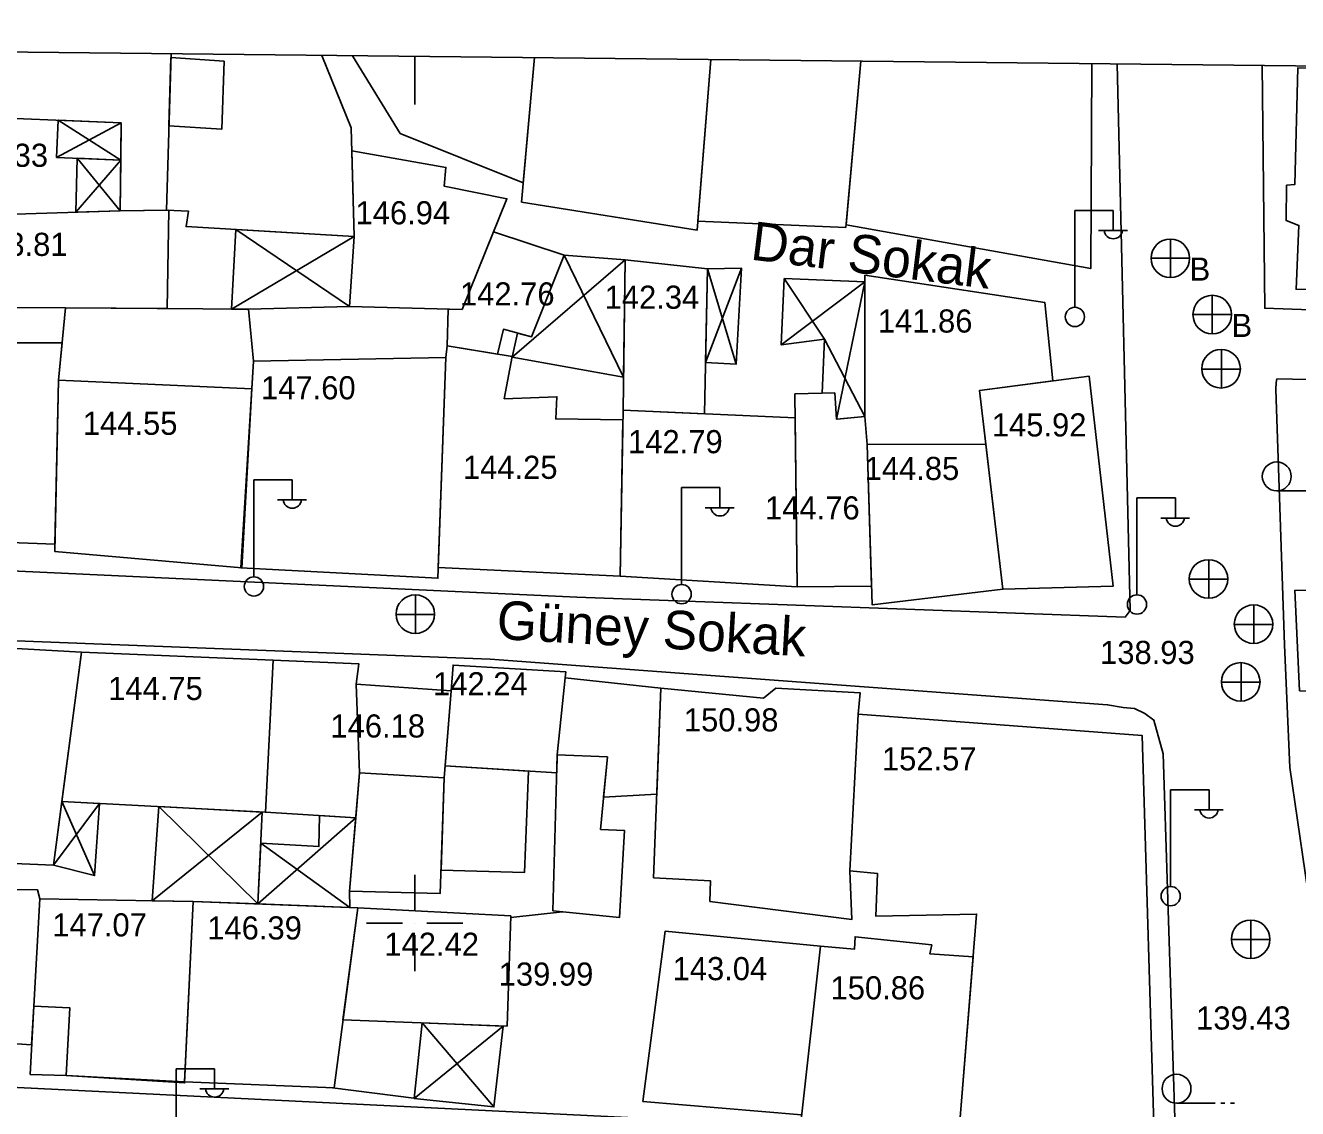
# Model space of a CAD drawing. Extents: x 419677 to 421689, y 4450851 to 4452923.
# Drawn here: x 420515.3 to 420581.3, y 4452176.1 to 4452232.3 of the extents above; entities that cross this region are included whole.
import ezdxf

# ---------------------------------------------------------------- set-up
doc = ezdxf.new("R2010")
doc.units = 0
doc.layers.add('AA_HH', color=7, linetype='Continuous')

msp = doc.modelspace()

# ---------------------------------------------------------------- linework, layer by layer
at = {"layer": 'AA_HH'}
for p, q in [((420535.536, 4452230.708), (420535.536, 4452228.208)), ((420516.964, 4452225.464), (420520.304, 4452227.259)), ((420517.038, 4452227.394), (420520.285, 4452225.329)), ((420517.963, 4452222.622), (420520.285, 4452225.329)), ((420518.029, 4452225.421), (420520.259, 4452222.697)), ((420569.771, 4452217.716), (420569.771, 4452222.716)), ((420569.771, 4452222.716), (420571.771, 4452222.716)), ((420571.771, 4452221.716), (420571.771, 4452222.716)), ((420526.251, 4452221.722), (420532.162, 4452217.727)), ((420571.011, 4452221.676), (420572.511, 4452221.676)), ((420526.037, 4452217.596), (420532.395, 4452221.356)), ((420574.733, 4452221.232), (420574.733, 4452219.232)), ((420546.366, 4452214.07), (420543.298, 4452220.397)), ((420573.733, 4452220.232), (420575.733, 4452220.232)), ((420540.585, 4452215.098), (420546.449, 4452220.152)), ((420552.489, 4452219.719), (420550.621, 4452214.819)), ((420550.723, 4452219.682), (420552.213, 4452214.744)), ((420554.551, 4452215.737), (420558.886, 4452219.009)), ((420554.704, 4452219.191), (420556.801, 4452216.034)), ((420557.422, 4452211.891), (420558.886, 4452219.009)), ((420576.907, 4452218.31), (420576.907, 4452216.31)), ((420575.907, 4452217.31), (420577.907, 4452217.31)), ((420556.801, 4452216.034), (420558.887, 4452212.026)), ((420577.38, 4452213.493), (420577.38, 4452215.493)), ((420576.36, 4452214.483), (420578.36, 4452214.483)), ((420527.187, 4452203.73), (420527.187, 4452208.731)), ((420527.187, 4452208.731), (420529.187, 4452208.731)), ((420529.187, 4452207.731), (420529.187, 4452208.731)), ((420528.427, 4452207.691), (420529.927, 4452207.691)), ((420549.372, 4452203.331), (420549.372, 4452208.331)), ((420549.372, 4452208.331), (420551.372, 4452208.331)), ((420551.372, 4452207.331), (420551.372, 4452208.331)), ((420572.993, 4452202.796), (420572.993, 4452207.796)), ((420572.993, 4452207.796), (420574.993, 4452207.796)), ((420574.993, 4452206.796), (420574.993, 4452207.796)), ((420580.253, 4452208.168), (420582.253, 4452208.168)), ((420550.612, 4452207.291), (420552.112, 4452207.291)), ((420574.233, 4452206.756), (420575.733, 4452206.756)), ((420576.728, 4452202.586), (420576.728, 4452204.586)), ((420575.708, 4452203.576), (420577.708, 4452203.576)), ((420535.584, 4452200.762), (420535.584, 4452202.762)), ((420534.564, 4452201.752), (420536.564, 4452201.752)), ((420579.065, 4452200.24), (420579.065, 4452202.24)), ((420578.045, 4452201.23), (420580.045, 4452201.23)), ((420578.401, 4452197.245), (420578.401, 4452199.245)), ((420577.381, 4452198.235), (420579.381, 4452198.235)), ((420574.741, 4452187.66), (420574.741, 4452192.66)), ((420574.741, 4452192.66), (420576.741, 4452192.66)), ((420576.741, 4452191.66), (420576.741, 4452192.66)), ((420519.18, 4452191.948), (420516.797, 4452188.749)), ((420518.93, 4452188.205), (420517.23, 4452192.052)), ((420521.917, 4452186.899), (420527.622, 4452191.498)), ((420522.256, 4452191.784), (420527.408, 4452186.731)), ((420532.48, 4452191.205), (420527.408, 4452186.731)), ((420575.981, 4452191.62), (420577.481, 4452191.62)), ((420527.55, 4452189.894), (420532.172, 4452186.54)), ((420535.535, 4452188.237), (420535.535, 4452186.362)), ((420533.035, 4452185.737), (420534.91, 4452185.737)), ((420535.535, 4452185.737), (420535.535, 4452185.737)), ((420536.16, 4452185.737), (420538.035, 4452185.737)), ((420578.913, 4452183.891), (420578.913, 4452185.891)), ((420535.535, 4452185.112), (420535.535, 4452183.237)), ((420577.893, 4452184.881), (420579.893, 4452184.881)), ((420535.516, 4452176.646), (420540.129, 4452180.391)), ((420535.923, 4452180.557), (420539.646, 4452176.201)), ((420523.156, 4452173.181), (420523.156, 4452178.181)), ((420523.156, 4452178.181), (420525.156, 4452178.181)), ((420525.156, 4452177.181), (420525.156, 4452178.181)), ((420524.396, 4452177.141), (420525.896, 4452177.141)), ((420575.054, 4452176.395), (420577.055, 4452176.395)), ((420577.355, 4452176.395), (420577.555, 4452176.395)), ((420577.855, 4452176.395), (420578.055, 4452176.395))]:
    msp.add_line(p, q, dxfattribs=at)
for points in [[(420173.096, 4452234.536), (420705.284, 4452228.915), (420698.004, 4451534.891), (420165.768, 4451540.511)], [(420525.647, 4452230.456), (420525.536, 4452226.937), (420522.788, 4452227.112), (420522.891, 4452230.653)], [(420591.286, 4452218.51), (420581.255, 4452218.624), (420581.401, 4452221.937), (420580.738, 4452222.188), (420580.767, 4452224.019), (420581.197, 4452224.063), (420581.346, 4452230.108), (420591.353, 4452229.975), (420591.348, 4452229.751)], [(420517.038, 4452227.394), (420516.964, 4452225.464), (420520.285, 4452225.329), (420520.304, 4452227.259)], [(420532.277, 4452225.802), (420537.159, 4452224.943), (420537.058, 4452223.982), (420540.316, 4452223.317), (420537.994, 4452217.58), (420532.162, 4452217.727), (420532.395, 4452221.356)], [(420517.963, 4452222.622), (420518.029, 4452225.421), (420520.285, 4452225.329), (420520.259, 4452222.697)], [(420511.712, 4452221.766), (420514.33, 4452221.812), (420514.271, 4452222.5), (420520.259, 4452222.697), (420522.791, 4452222.725), (420522.704, 4452217.623), (420517.425, 4452217.667), (420511.785, 4452217.678), (420511.657, 4452219.087)], [(420526.251, 4452221.722), (420526.037, 4452217.596), (420526.907, 4452217.589), (420532.162, 4452217.727), (420532.395, 4452221.356)], [(420543.298, 4452220.397), (420541.589, 4452216.15), (420540.142, 4452216.551), (420539.839, 4452215.261), (420537.222, 4452215.698), (420537.266, 4452217.598), (420537.994, 4452217.58), (420539.626, 4452221.611)], [(420546.366, 4452214.07), (420540.585, 4452215.098), (420540.867, 4452216.35), (420541.589, 4452216.15), (420543.298, 4452220.397), (420546.449, 4452220.152)], [(420546.449, 4452220.152), (420546.343, 4452212.358), (420550.565, 4452212.166), (420550.723, 4452219.682)], [(420550.723, 4452219.682), (420552.489, 4452219.719), (420552.213, 4452214.744), (420550.621, 4452214.819)], [(420554.704, 4452219.191), (420554.551, 4452215.737), (420556.801, 4452216.034), (420556.673, 4452213.231), (420557.324, 4452213.245), (420557.422, 4452211.891), (420557.444, 4452211.89), (420558.887, 4452212.026), (420558.886, 4452219.009)], [(420558.886, 4452219.364), (420558.887, 4452212.026), (420559.003, 4452210.564), (420565.163, 4452210.596), (420564.836, 4452213.377), (420568.634, 4452213.868), (420568.231, 4452217.935)], [(420517.251, 4452215.843), (420513.008, 4452215.841), (420513.073, 4452217.675), (420511.785, 4452217.678), (420508.863, 4452217.769), (420508.544, 4452205.713), (420516.876, 4452205.406), (420517.067, 4452213.909)], [(420517.425, 4452217.667), (420526.907, 4452217.589), (420527.17, 4452214.899), (420527.083, 4452213.462), (420517.067, 4452213.909)], [(420540.592, 4452215.135), (420540.186, 4452212.944), (420542.916, 4452213.049), (420542.85, 4452211.894), (420546.334, 4452211.847), (420546.188, 4452203.745), (420536.761, 4452204.185), (420537.156, 4452215.079), (420537.222, 4452215.698)], [(420537.156, 4452215.079), (420536.741, 4452203.63), (420526.524, 4452204.166), (420527.17, 4452214.899)], [(420517.067, 4452213.909), (420527.083, 4452213.462), (420526.578, 4452204.163), (420516.867, 4452205.022)], [(420564.836, 4452213.377), (420570.529, 4452214.114), (420571.766, 4452203.22), (420566.052, 4452203.062)], [(420580.656, 4452200.184), (420580.204, 4452213.427), (420580.218, 4452213.794), (420580.262, 4452213.976), (420602.266, 4452213.519), (420638.734, 4452212.839), (420666.662, 4452212.25), (420665.585, 4452175.375), (420665.605, 4452174.934), (420665.523, 4452174.717), (420634.115, 4452179.635), (420594.161, 4452184.498), (420582.125, 4452185.614), (420582.125, 4452185.614), (420580.928, 4452193.818)], [(420559.003, 4452210.564), (420558.887, 4452212.026), (420557.422, 4452211.891), (420557.324, 4452213.245), (420555.262, 4452213.199), (420555.373, 4452203.186), (420559.235, 4452203.212)], [(420546.343, 4452212.358), (420555.276, 4452211.951), (420555.373, 4452203.186), (420546.188, 4452203.745)], [(420565.163, 4452210.596), (420559.003, 4452210.564), (420559.265, 4452202.259), (420566.052, 4452203.062)], [(420581.185, 4452203.01), (420589.833, 4452202.856), (420589.592, 4452197.601), (420588.779, 4452197.628), (420581.434, 4452197.794)], [(420518.245, 4452199.796), (420516.797, 4452188.749), (420507.339, 4452189.149), (420508.685, 4452200.329)], [(420527.796, 4452191.489), (420517.23, 4452192.052), (420518.245, 4452199.796), (420528.194, 4452199.377)], [(420528.194, 4452199.377), (420532.633, 4452199.199), (420532.507, 4452198.13), (420532.674, 4452193.531), (420532.48, 4452191.205), (420527.796, 4452191.489)], [(420543.341, 4452198.465), (420543.375, 4452198.784), (420537.528, 4452199.125), (420537.434, 4452197.783), (420537.12, 4452193.902), (420542.906, 4452193.528), (420542.932, 4452194.466)], [(420543.341, 4452198.465), (420542.932, 4452194.466), (420545.537, 4452194.362), (420545.338, 4452192.266), (420548.094, 4452192.434), (420548.303, 4452197.924)], [(420532.507, 4452198.13), (420537.434, 4452197.783), (420537.069, 4452193.27), (420536.862, 4452187.277), (420532.162, 4452187.401), (420532.674, 4452193.531)], [(420548.303, 4452197.924), (420553.63, 4452197.412), (420554.27, 4452197.92), (420558.644, 4452197.681), (420558.538, 4452196.575), (420558.1, 4452188.455), (420558.218, 4452185.93), (420550.854, 4452186.866), (420550.873, 4452187.933), (420547.928, 4452188.094)], [(420558.538, 4452196.575), (420558.1, 4452188.455), (420559.549, 4452188.312), (420559.464, 4452186.094), (420564.686, 4452186.205), (420563.759, 4452174.795), (420573.913, 4452174.132), (420573.273, 4452195.472)], [(420541.446, 4452193.623), (420541.224, 4452188.356), (420536.904, 4452188.483), (420537.069, 4452193.27), (420537.12, 4452193.902)], [(420542.932, 4452194.466), (420545.537, 4452194.362), (420545.179, 4452190.596), (420546.418, 4452190.546), (420546.16, 4452186.029), (420542.709, 4452186.381)], [(420537.069, 4452193.27), (420536.862, 4452187.277), (420532.162, 4452187.401), (420532.674, 4452193.531)], [(420519.18, 4452191.948), (420518.93, 4452188.205), (420516.797, 4452188.749), (420517.23, 4452192.052)], [(420522.256, 4452191.784), (420521.917, 4452186.899), (420524.042, 4452186.866), (420527.408, 4452186.731), (420527.622, 4452191.498)], [(420527.55, 4452189.894), (420530.57, 4452189.708), (420530.604, 4452191.318), (420532.48, 4452191.205), (420532.162, 4452187.401), (420532.172, 4452186.54), (420527.408, 4452186.731)], [(420515.666, 4452179.425), (420507.773, 4452179.954), (420508.106, 4452187.544), (420515.972, 4452187.464), (420516.092, 4452186.992), (420515.772, 4452181.431)], [(420515.583, 4452177.879), (420515.772, 4452181.431), (420516.092, 4452186.992), (420524.042, 4452186.866), (420523.6, 4452177.51), (420517.453, 4452177.839)], [(420524.042, 4452186.866), (420523.597, 4452177.444), (420517.453, 4452177.839), (420517.651, 4452181.334), (420515.772, 4452181.431), (420516.092, 4452186.992)], [(420531.351, 4452177.197), (420523.6, 4452177.51), (420524.042, 4452186.866), (420532.583, 4452186.524)], [(420540.326, 4452180.383), (420531.816, 4452180.719), (420532.583, 4452186.524), (420540.52, 4452186.112)], [(420547.378, 4452176.476), (420555.605, 4452175.796), (420555.575, 4452175.529), (420556.582, 4452184.544), (420548.528, 4452185.315)], [(420556.582, 4452184.544), (420558.351, 4452184.387), (420558.376, 4452185.027), (420562.359, 4452184.611), (420562.255, 4452184.146), (420564.506, 4452183.99), (420563.759, 4452174.795), (420555.575, 4452175.529)], [(420535.923, 4452180.557), (420535.516, 4452176.646), (420539.646, 4452176.201), (420540.129, 4452180.391)]]:
    msp.add_lwpolyline(points, close=True, dxfattribs=at)
for points in [[(420571.972, 4452230.323), (420572.654, 4452201.95), (420572.387, 4452201.612), (420543.944, 4452202.651), (420492.676, 4452205.044), (420452.876, 4452206.536), (420452.374, 4452206.683), (420451.974, 4452206.984), (420450.977, 4452221.574), (420451.029, 4452231.6)], [(420522.896, 4452230.841), (420522.661, 4452222.73), (420520.259, 4452222.697), (420520.304, 4452227.259), (420511.833, 4452227.611), (420511.901, 4452230.957)], [(420530.711, 4452230.759), (420532.245, 4452226.998), (420532.395, 4452221.356), (420523.68, 4452221.875), (420523.797, 4452222.685), (420522.661, 4452222.73), (420522.896, 4452230.841)], [(420541.743, 4452230.642), (420541.17, 4452224.145), (420534.788, 4452226.713), (420532.314, 4452230.742)], [(420550.905, 4452230.546), (420550.189, 4452221.692), (420541.082, 4452223.147), (420541.743, 4452230.642)], [(420558.683, 4452230.463), (420557.898, 4452221.835), (420550.226, 4452222.153), (420550.905, 4452230.546)], [(420570.662, 4452230.337), (420570.605, 4452219.7), (420557.91, 4452221.969), (420558.683, 4452230.463)], [(420667.214, 4452229.317), (420666.621, 4452215.999), (420636.041, 4452216.585), (420601.951, 4452216.838), (420579.628, 4452217.638), (420579.488, 4452230.244)], [(420508.605, 4452200.626), (420539.457, 4452199.441), (420571.478, 4452197.069), (420572.282, 4452196.926), (420572.869, 4452196.865), (420573.412, 4452196.622), (420573.878, 4452196.273), (420574.363, 4452194.526), (420575.031, 4452173.45), (420547.642, 4452175.596), (420507.871, 4452177.55)], [(420543.209, 4452186.33), (420540.517, 4452186.029)], [(420535.622, 4452176.635), (420531.13, 4452177.206)]]:
    msp.add_lwpolyline(points, dxfattribs=at)
for centre, radius in [((420574.733, 4452220.232), 1), ((420576.907, 4452217.31), 1), ((420569.782, 4452217.191), 0.5), ((420577.365, 4452214.501), 1), ((420580.253, 4452208.918), 0.75), ((420576.713, 4452203.595), 1), ((420527.197, 4452203.206), 0.5), ((420549.382, 4452202.807), 0.5), ((420535.568, 4452201.77), 1), ((420573.003, 4452202.271), 0.5), ((420579.05, 4452201.248), 1), ((420578.386, 4452198.253), 1), ((420574.751, 4452187.136), 0.5), ((420578.898, 4452184.899), 1), ((420575.054, 4452177.145), 0.75)]:
    msp.add_circle(centre, radius, dxfattribs=at)
for centre in [(420571.772, 4452221.719), (420529.187, 4452207.734), (420551.372, 4452207.335), (420574.993, 4452206.8), (420576.741, 4452191.664), (420525.157, 4452177.185)]:
    msp.add_arc(centre, 0.474, 184.83843, 355.14641, dxfattribs=at)

# ---------------------------------------------------------------- texts
for s, p in [('141.33', (420511.612, 4452224.977)), ('146.94', (420532.467, 4452221.994)), ('143.81', (420512.621, 4452220.355)), ('B', (420575.733, 4452219.071)), ('142.76', (420537.885, 4452217.784)), ('142.34', (420545.389, 4452217.613)), ('141.86', (420559.56, 4452216.378)), ('B', (420577.907, 4452216.149)), ('147.60', (420527.565, 4452212.914)), ('144.55', (420518.321, 4452211.072)), ('145.92', (420565.474, 4452210.987)), ('142.79', (420546.604, 4452210.118)), ('144.25', (420538.038, 4452208.788)), ('144.85', (420558.876, 4452208.729)), ('144.76', (420553.71, 4452206.681)), ('144.75', (420519.637, 4452197.313)), ('142.24 ', (420536.491, 4452197.557)), ('146.18', (420531.165, 4452195.367)), ('150.98', (420549.498, 4452195.684)), ('152.57', (420559.771, 4452193.662)), ('147.07 ', (420516.736, 4452185.047)), ('146.39', (420524.775, 4452184.888)), ('142.42', (420533.964, 4452184.042)), ('143.04 ', (420548.915, 4452182.776)), ('150.86', (420557.106, 4452181.781)), ('139.43 ', (420576.071, 4452180.215))]:
    msp.add_text(s, height=1.2, dxfattribs=at).set_placement(p)
for s, height, rotation, p in [('Dar Sokak', 2, 353.00415, (420552.907, 4452220.17)), ('Güney Sokak', 2, 356.74096, (420539.753, 4452200.485)), ('138.93 ', 1.2, 0.00255, (420571.089, 4452199.183)), ('139.99 ', 1.2, 0.00255, (420539.895, 4452182.494))]:
    msp.add_text(s, height=height, rotation=rotation, dxfattribs=at).set_placement(p)

doc.saveas('drawing.dxf')
